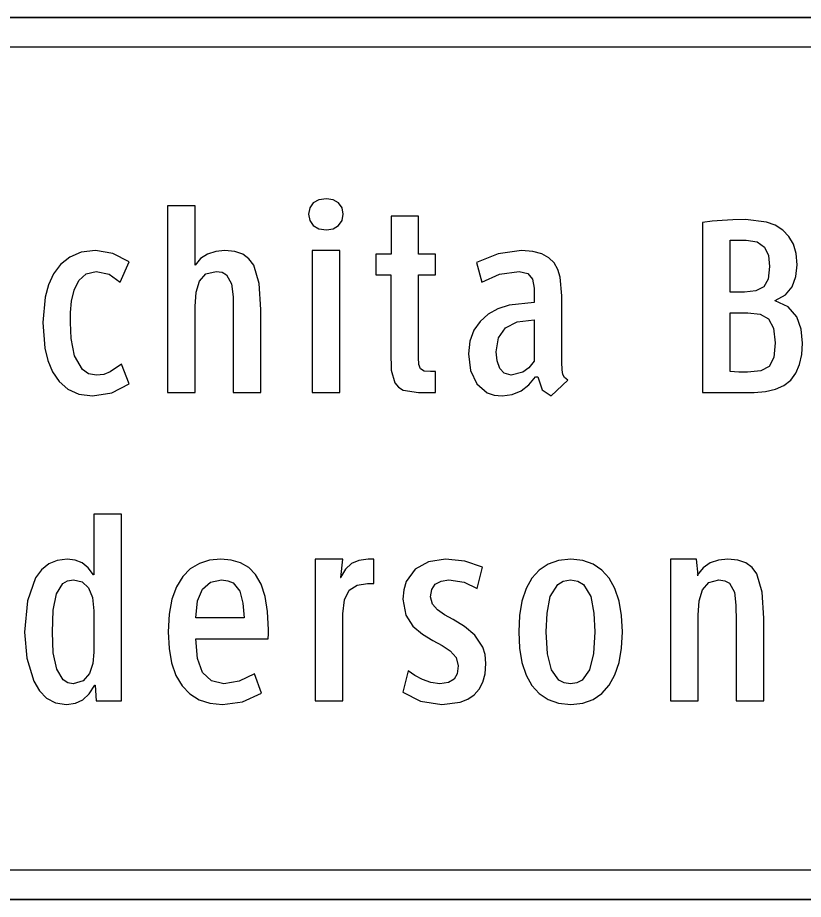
# Model space of a CAD drawing. Extents: x 1001568 to 1002149, y 1840825 to 1841423.
# Drawn here: x 1001938.643 to 1001940.871, y 1841181.187 to 1841183.687 of the extents above; entities that cross this region are included whole.
import ezdxf

# ---------------------------------------------------------------- set-up
doc = ezdxf.new("R2010")
doc.units = 0
doc.layers.add('SIGNS', color=7, linetype='Continuous')

msp = doc.modelspace()

# ---------------------------------------------------------------- linework, layer by layer
at = {"layer": 'SIGNS'}
for p, q in [((1001944.2015, 1841183.6866), (1001935.7015, 1841183.6866)), ((1001935.7015, 1841181.1866), (1001944.2015, 1841181.1866))]:
    msp.add_line(p, q, dxfattribs=at)
for points in [[(1001943.9515, 1841183.6033), (1001935.9515, 1841183.6033), (1001935.9515, 1841183.6866), (1001943.9515, 1841183.6866), (1001943.9515, 1841183.6033), (1001943.9515, 1841183.6033)], [(1001939.566, 1841183.129), (1001939.5626, 1841183.147), (1001939.5529, 1841183.1611), (1001939.5376, 1841183.17), (1001939.5183, 1841183.1731), (1001939.497, 1841183.17), (1001939.4811, 1841183.1611), (1001939.4711, 1841183.147), (1001939.4679, 1841183.129), (1001939.4711, 1841183.1113), (1001939.4811, 1841183.0972), (1001939.497, 1841183.0879), (1001939.5183, 1841183.0848), (1001939.5375, 1841183.0879), (1001939.5526, 1841183.0972), (1001939.5626, 1841183.1113)], [(1001939.2539, 1841182.6241), (1001939.3324, 1841182.6241), (1001939.3324, 1841182.8591), (1001939.3279, 1841182.9324), (1001939.3123, 1841182.9845), (1001939.2988, 1841183.0026), (1001939.2812, 1841183.0156), (1001939.2585, 1841183.0234), (1001939.2305, 1841183.026), (1001939.2044, 1841183.0236), (1001939.1813, 1841183.0164), (1001939.1615, 1841183.0037), (1001939.1461, 1841182.985), (1001939.1461, 1841183.1534), (1001939.0676, 1841183.1534), (1001939.0676, 1841182.6241), (1001939.1461, 1841182.6241), (1001939.1461, 1841182.8672), (1001939.1487, 1841182.9079), (1001939.1582, 1841182.9395), (1001939.1764, 1841182.9598), (1001939.2053, 1841182.9672), (1001939.2224, 1841182.9647), (1001939.2348, 1841182.9574), (1001939.2492, 1841182.9316), (1001939.2536, 1841182.8946), (1001939.2539, 1841182.8502)], [(1001939.8282, 1841182.6241), (1001939.8282, 1841182.6829), (1001939.8133, 1841182.6829), (1001939.7954, 1841182.6846), (1001939.7851, 1841182.6909), (1001939.7804, 1841182.7031), (1001939.7791, 1841182.723), (1001939.7791, 1841182.9574), (1001939.8282, 1841182.9574), (1001939.8282, 1841183.0162), (1001939.7791, 1841183.0162), (1001939.7791, 1841183.124), (1001939.7022, 1841183.124), (1001939.7022, 1841183.0162), (1001939.6582, 1841183.0162), (1001939.6582, 1841182.9574), (1001939.7007, 1841182.9574), (1001939.7007, 1841182.7388), (1001939.7025, 1841182.6872), (1001939.7125, 1841182.6515), (1001939.7224, 1841182.6392), (1001939.7362, 1841182.6308), (1001939.7796, 1841182.6241), (1001939.8055, 1841182.6241)], [(1001938.9332, 1841182.937), (1001938.9588, 1841182.9941), (1001938.913, 1841183.0178), (1001938.8631, 1841183.026), (1001938.8229, 1841183.0214), (1001938.7903, 1841183.0076), (1001938.7643, 1841182.9865), (1001938.7444, 1841182.96), (1001938.7298, 1841182.9289), (1001938.7204, 1841182.8944), (1001938.7137, 1841182.8218), (1001938.7197, 1841182.7492), (1001938.7279, 1841182.7141), (1001938.7414, 1841182.6824), (1001938.7603, 1841182.6552), (1001938.7849, 1841182.6334), (1001938.8162, 1841182.6191), (1001938.8553, 1841182.6143), (1001938.9093, 1841182.6231), (1001938.9588, 1841182.6486), (1001938.9369, 1841182.7037), (1001938.9052, 1841182.6821), (1001938.8874, 1841182.6752), (1001938.8665, 1841182.6731), (1001938.8436, 1841182.6769), (1001938.8263, 1841182.6889), (1001938.8039, 1841182.7276), (1001938.7941, 1841182.7765), (1001938.7921, 1841182.8222), (1001938.7928, 1841182.8505), (1001938.7958, 1841182.8823), (1001938.8031, 1841182.9138), (1001938.8163, 1841182.9409), (1001938.8365, 1841182.96), (1001938.8656, 1841182.9672), (1001938.9024, 1841182.9592)], [(1001939.4777, 1841182.6241), (1001939.5562, 1841182.6241), (1001939.5562, 1841183.026), (1001939.4777, 1841183.026)], [(1001939.6351, 1841182.0824), (1001939.653, 1841182.0824), (1001939.653, 1841182.151), (1001939.6371, 1841182.151), (1001939.6107, 1841182.1478), (1001939.5897, 1841182.1386), (1001939.5726, 1841182.1225), (1001939.5583, 1841182.0989), (1001939.5592, 1841182.0989), (1001939.5647, 1841182.151), (1001939.4863, 1841182.151), (1001939.4863, 1841181.7491), (1001939.5647, 1841181.7491), (1001939.5647, 1841181.9957), (1001939.5693, 1841182.0363), (1001939.5833, 1841182.0629), (1001939.6055, 1841182.0778)], [(1001939.9707, 1841181.8549), (1001939.9684, 1841181.8805), (1001939.962, 1841181.9021), (1001939.9397, 1841181.9356), (1001939.9096, 1841181.9602), (1001939.8775, 1841181.9797), (1001939.8537, 1841181.9937), (1001939.8333, 1841182.0076), (1001939.819, 1841182.0239), (1001939.8138, 1841182.0444), (1001939.8171, 1841182.0654), (1001939.8271, 1841182.0804), (1001939.8435, 1841182.0891), (1001939.8659, 1841182.0922), (1001939.9087, 1841182.0858), (1001939.9461, 1841182.0683), (1001939.9609, 1841182.1288), (1001939.9112, 1841182.1453), (1001939.8562, 1841182.151), (1001939.808, 1841182.144), (1001939.7699, 1841182.1228), (1001939.7446, 1841182.0876), (1001939.7377, 1841182.0643), (1001939.7354, 1841182.0377), (1001939.7432, 1841181.9928), (1001939.7634, 1841181.9613), (1001939.7907, 1841181.9387), (1001939.8202, 1841181.9209), (1001939.8466, 1841181.9063), (1001939.8697, 1841181.8909), (1001939.886, 1841181.8724), (1001939.8922, 1841181.8483), (1001939.8892, 1841181.8264), (1001939.8803, 1841181.8108), (1001939.8642, 1841181.8012), (1001939.8397, 1841181.7981), (1001939.8149, 1841181.8012), (1001939.791, 1841181.8096), (1001939.7691, 1841181.8214), (1001939.7501, 1841181.835), (1001939.7354, 1841181.7736), (1001939.7855, 1841181.7485), (1001939.8459, 1841181.7393), (1001939.8979, 1841181.7457), (1001939.9193, 1841181.7541), (1001939.9373, 1841181.7664), (1001939.9514, 1841181.7823), (1001939.962, 1841181.8022), (1001939.9684, 1841181.8262)], [(1001940.6804, 1841181.7491), (1001940.7589, 1841181.7491), (1001940.7589, 1841181.9841), (1001940.7546, 1841182.0574), (1001940.739, 1841182.1095), (1001940.7255, 1841182.1276), (1001940.7078, 1841182.1406), (1001940.6853, 1841182.1484), (1001940.6574, 1841182.151), (1001940.6303, 1841182.1484), (1001940.6068, 1841182.1408), (1001940.5867, 1841182.1268), (1001940.5704, 1841182.1061), (1001940.5726, 1841182.1061), (1001940.5677, 1841182.151), (1001940.4941, 1841182.151), (1001940.4941, 1841181.7491), (1001940.5726, 1841181.7491), (1001940.5726, 1841181.9922), (1001940.5752, 1841182.0329), (1001940.5847, 1841182.0645), (1001940.6029, 1841182.0848), (1001940.6318, 1841182.0922), (1001940.6489, 1841182.0899), (1001940.6613, 1841182.083), (1001940.6757, 1841182.0577), (1001940.6801, 1841182.0203), (1001940.6804, 1841181.9747)], [(1001935.9515, 1841181.2699), (1001943.9515, 1841181.2699), (1001943.9515, 1841181.1866), (1001935.9515, 1841181.1866), (1001935.9515, 1841181.2699), (1001935.9515, 1841181.2699)]]:
    msp.add_lwpolyline(points, close=True, dxfattribs=at)
for points in [[(1001940.8692, 1841182.7637), (1001940.8653, 1841182.803), (1001940.8523, 1841182.8387), (1001940.8281, 1841182.8669), (1001940.7908, 1841182.8832), (1001940.7908, 1841182.8847), (1001940.8202, 1841182.9007), (1001940.8397, 1841182.9235), (1001940.8502, 1841182.9522), (1001940.8539, 1841182.986), (1001940.8511, 1841183.0176), (1001940.8431, 1841183.0444), (1001940.8303, 1841183.0665), (1001940.813, 1841183.0844), (1001940.7916, 1841183.0978), (1001940.7666, 1841183.1071), (1001940.707, 1841183.1143), (1001940.6716, 1841183.1135), (1001940.6409, 1841183.1118), (1001940.6125, 1841183.1094), (1001940.5849, 1841183.106), (1001940.5849, 1841182.6241), (1001940.7315, 1841182.6241), (1001940.7641, 1841182.6262), (1001940.7923, 1841182.6328), (1001940.8159, 1841182.6437), (1001940.8352, 1841182.6591), (1001940.8499, 1841182.6787), (1001940.8606, 1841182.7028), (1001940.8671, 1841182.731), (1001940.8692, 1841182.7637)], [(1001940.7754, 1841182.981), (1001940.7715, 1841182.9453), (1001940.7588, 1841182.9231), (1001940.7367, 1841182.9116), (1001940.7045, 1841182.9084), (1001940.684, 1841182.9084), (1001940.6637, 1841182.9084), (1001940.6637, 1841183.0554), (1001940.6857, 1841183.0554), (1001940.7088, 1841183.0554), (1001940.7405, 1841183.0505), (1001940.761, 1841183.036), (1001940.7721, 1841183.0125), (1001940.7754, 1841182.981)], [(1001940.1562, 1841182.6143), (1001940.203, 1841182.6584), (1001940.1937, 1841182.6662), (1001940.1886, 1841182.6751), (1001940.1866, 1841182.6884), (1001940.1865, 1841182.7095), (1001940.1865, 1841182.8981), (1001940.1817, 1841182.9508), (1001940.1749, 1841182.9725), (1001940.1643, 1841182.9911), (1001940.1491, 1841183.0059), (1001940.1293, 1841183.017), (1001940.1037, 1841183.0238), (1001940.0719, 1841183.026), (1001940.0059, 1841183.017), (1001939.944, 1841182.9926), (1001939.9596, 1841182.9365), (1001940.0096, 1841182.9591), (1001940.0652, 1841182.9672), (1001940.0901, 1841182.9611), (1001940.1027, 1841182.9447), (1001940.1073, 1841182.9199), (1001940.1081, 1841182.889), (1001940.1081, 1841182.879), (1001940.0367, 1841182.871), (1001940.0049, 1841182.8606), (1001939.9775, 1841182.8456), (1001939.9544, 1841182.8255), (1001939.9368, 1841182.8002), (1001939.9255, 1841182.7696), (1001939.9218, 1841182.7333), (1001939.9274, 1841182.6858), (1001939.9449, 1841182.6481), (1001939.9747, 1841182.6232), (1001939.9941, 1841182.6165), (1001940.0171, 1841182.6143), (1001940.0457, 1841182.6179), (1001940.0707, 1841182.6287), (1001940.0925, 1841182.6456), (1001940.1117, 1841182.6682), (1001940.1178, 1841182.6682), (1001940.1304, 1841182.6317), (1001940.1562, 1841182.6143)], [(1001940.7908, 1841182.7647), (1001940.7871, 1841182.723), (1001940.7745, 1841182.6976), (1001940.7505, 1841182.6849), (1001940.7128, 1841182.6813), (1001940.6878, 1841182.6815), (1001940.6633, 1841182.6829), (1001940.6633, 1841182.8496), (1001940.6871, 1841182.8496), (1001940.7137, 1841182.8496), (1001940.7482, 1841182.8457), (1001940.7722, 1841182.8322), (1001940.7862, 1841182.8063), (1001940.7908, 1841182.7647)], [(1001940.1081, 1841182.83), (1001940.1081, 1841182.7122), (1001940.0923, 1841182.6934), (1001940.0755, 1841182.6815), (1001940.0426, 1841182.6731), (1001940.0229, 1841182.6781), (1001940.0099, 1841182.6921), (1001940.0025, 1841182.7132), (1001940.0002, 1841182.7393), (1001940.0066, 1841182.7785), (1001940.0261, 1841182.807), (1001940.0595, 1841182.8241), (1001940.1081, 1841182.83)], [(1001938.8654, 1841181.7491), (1001938.937, 1841181.7491), (1001938.937, 1841182.2785), (1001938.8586, 1841182.2785), (1001938.8586, 1841182.1072), (1001938.8577, 1841182.1072), (1001938.8428, 1841182.127), (1001938.8258, 1841182.1406), (1001938.806, 1841182.1484), (1001938.7828, 1841182.151), (1001938.7549, 1841182.1477), (1001938.7307, 1841182.1377), (1001938.71, 1841182.1212), (1001938.693, 1841182.098), (1001938.6701, 1841182.0331), (1001938.6625, 1841181.9443), (1001938.6683, 1841181.8706), (1001938.6882, 1841181.8048), (1001938.7044, 1841181.7781), (1001938.7249, 1841181.7573), (1001938.7501, 1841181.7438), (1001938.7811, 1841181.7393), (1001938.8065, 1841181.7426), (1001938.8275, 1841181.7526), (1001938.8453, 1841181.7696), (1001938.8616, 1841181.7941), (1001938.8627, 1841181.7941), (1001938.8654, 1841181.7491)], [(1001939.3538, 1841181.9508), (1001939.3513, 1841182.0026), (1001939.3444, 1841182.0456), (1001939.3329, 1841182.0803), (1001939.3175, 1841182.1075), (1001939.298, 1841182.1274), (1001939.2748, 1841182.1409), (1001939.2482, 1841182.1484), (1001939.2188, 1841182.151), (1001939.1871, 1841182.148), (1001939.1581, 1841182.1389), (1001939.1324, 1841182.1234), (1001939.1108, 1841182.1017), (1001939.0933, 1841182.0731), (1001939.0803, 1841182.0375), (1001939.072, 1841181.9949), (1001939.0695, 1841181.9454), (1001939.0719, 1841181.8983), (1001939.0792, 1841181.8571), (1001939.0915, 1841181.8217), (1001939.1088, 1841181.7922), (1001939.1307, 1841181.769), (1001939.1571, 1841181.7524), (1001939.1879, 1841181.7426), (1001939.2232, 1841181.7393), (1001939.2808, 1841181.747), (1001939.334, 1841181.7711), (1001939.3145, 1841181.8258), (1001939.2709, 1841181.8048), (1001939.2271, 1841181.7981), (1001939.192, 1841181.806), (1001939.1672, 1841181.83), (1001939.1523, 1841181.8698), (1001939.1479, 1841181.9255), (1001939.3529, 1841181.9255), (1001939.3538, 1841181.9393), (1001939.3538, 1841181.9508)], [(1001940.3578, 1841181.9454), (1001940.3553, 1841181.9916), (1001940.3484, 1841182.0325), (1001940.3368, 1841182.0677), (1001940.3207, 1841182.0971), (1001940.3, 1841182.1202), (1001940.2751, 1841182.1372), (1001940.2454, 1841182.1475), (1001940.2112, 1841182.151), (1001940.1769, 1841182.1475), (1001940.1472, 1841182.1372), (1001940.1218, 1841182.1202), (1001940.1009, 1841182.0971), (1001940.0845, 1841182.0677), (1001940.0729, 1841182.0325), (1001940.066, 1841181.9916), (1001940.0637, 1841181.9454), (1001940.066, 1841181.8991), (1001940.0729, 1841181.858), (1001940.0845, 1841181.8225), (1001940.1009, 1841181.7932), (1001940.1218, 1841181.7699), (1001940.1472, 1841181.7531), (1001940.1769, 1841181.7427), (1001940.2112, 1841181.7393), (1001940.2454, 1841181.7427), (1001940.2751, 1841181.7532), (1001940.3, 1841181.7703), (1001940.3207, 1841181.7936), (1001940.3368, 1841181.8229), (1001940.3484, 1841181.8583), (1001940.3553, 1841181.8992), (1001940.3578, 1841181.9454)], [(1001938.8586, 1841182.0049), (1001938.8586, 1841181.8878), (1001938.8558, 1841181.8555), (1001938.8466, 1841181.8267), (1001938.8287, 1841181.8059), (1001938.7999, 1841181.7981), (1001938.7846, 1841181.8007), (1001938.772, 1841181.809), (1001938.7537, 1841181.8396), (1001938.7438, 1841181.8859), (1001938.741, 1841181.9442), (1001938.7434, 1841182.0064), (1001938.7526, 1841182.053), (1001938.771, 1841182.0821), (1001938.7841, 1841182.0896), (1001938.8009, 1841182.0922), (1001938.8255, 1841182.0867), (1001938.8438, 1841182.0701), (1001938.8547, 1841182.0427), (1001938.8586, 1841182.0049)], [(1001939.2851, 1841181.9844), (1001939.1479, 1841181.9844), (1001939.1526, 1841182.0326), (1001939.1669, 1841182.0662), (1001939.1897, 1841182.0856), (1001939.2206, 1841182.0922), (1001939.2391, 1841182.09), (1001939.2535, 1841182.0836), (1001939.2726, 1841182.0605), (1001939.2817, 1841182.0262), (1001939.2851, 1841181.9844)], [(1001940.2794, 1841181.9454), (1001940.2759, 1841181.8837), (1001940.2646, 1841181.8373), (1001940.2437, 1841181.8082), (1001940.2288, 1841181.8005), (1001940.2109, 1841181.7981), (1001940.1924, 1841181.8005), (1001940.1775, 1841181.8082), (1001940.1564, 1841181.8372), (1001940.1453, 1841181.8832), (1001940.1421, 1841181.9454), (1001940.1441, 1841181.9983), (1001940.1533, 1841182.0453), (1001940.1743, 1841182.0792), (1001940.1902, 1841182.0888), (1001940.2109, 1841182.0922), (1001940.2314, 1841182.0888), (1001940.2474, 1841182.0792), (1001940.2681, 1841182.0453), (1001940.2772, 1841181.9983), (1001940.2794, 1841181.9454)]]:
    msp.add_lwpolyline(points, dxfattribs=at)

doc.saveas('drawing.dxf')
